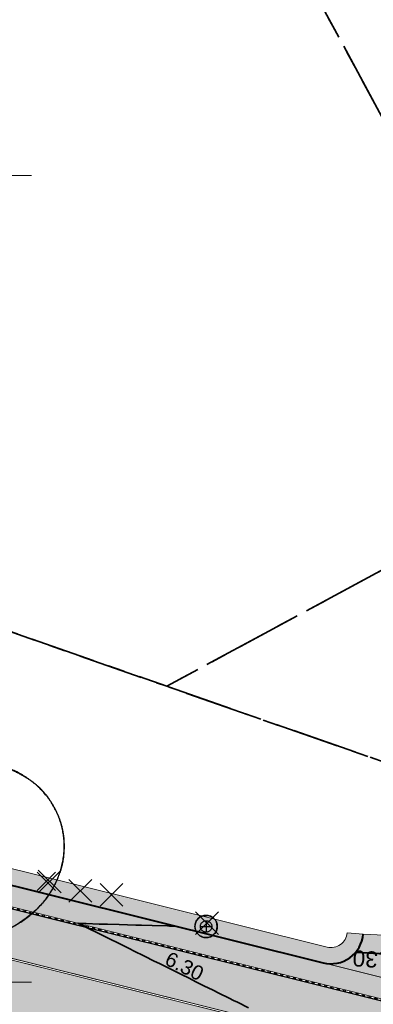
# Model space of a CAD drawing. Header units: metres. Extents: x 538891 to 1080079, y 6588829 to 13178720.
# Tile 569 of 656: x 540001 to 540023, y 6589299 to 6589360. Entities that reach past the tile are written whole.
import ezdxf

# ---------------------------------------------------------------- set-up
doc = ezdxf.new("R2010")
doc.units = ezdxf.units.M
doc.header["$LTSCALE"] = 0.4
doc.linetypes.add('#9_VIA31', pattern=[1, 0.5, -0.5])
doc.linetypes.add('KATASTRIPIIR', pattern=[17.5, 10, -2.5, 2.500000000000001, -2.500000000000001])
for name, color, linetype in [('DENDRO', 7, 'Continuous'), ('GEO', 7, 'Continuous'), ('KOLDE PST', 7, 'Continuous')]:
    doc.layers.add(name, color=color, linetype=linetype)
doc.styles.add('Swis721 Lt BT', font='swissl.ttf')

# ---------------------------------------------------------------- blocks, each defined once
blk = doc.blocks.new('#9_019061_PP_TL (2D)')
at = {"linetype": 'Continuous', "lineweight": 0, "true_color": 0xffdf7f}
blk.add_hatch(color=41, dxfattribs=at).paths.add_polyline_path([(540078.0032806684, 6589286.742313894), (539977.6468669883, 6589311.778495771), (539969.9075633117, 6589313.554667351), (539852.4138452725, 6589342.430809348), (539846.469636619, 6589343.924182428), (539792.5735380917, 6589357.385167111), (539787.216163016, 6589358.722468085), (539640.4988541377, 6589395.799547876), (539628.2653642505, 6589398.679031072), (539563.8528905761, 6589414.96441731), (539555.9774451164, 6589416.819425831), (539478.7291213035, 6589436.23695716), (539478.412205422, 6589434.976177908), (539555.6416252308, 6589415.563398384), (539563.5342388, 6589413.704075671), (539630.8259227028, 6589396.690739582), (539632.5627005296, 6589396.29121415), (539640.054637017, 6589394.570937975), (539786.8498664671, 6589357.474166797), (539792.2585289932, 6589356.123910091), (539846.1546275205, 6589342.662925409), (539852.1035803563, 6589341.168376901), (539969.5972983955, 6589312.292234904), (539977.3441096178, 6589310.514182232), (540019.7245198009, 6589299.9414284), (540032.9319836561, 6589296.646527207), (540077.6886104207, 6589285.480972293), (540077.6957445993, 6589285.479145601)])
at = {"linetype": 'Continuous', "lineweight": 0, "true_color": 0xadadad}
h = blk.add_hatch(color=253, dxfattribs=at)
edge = h.paths.add_edge_path()
edge.add_line((539477.7626632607, 6589431.943014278), (539486.2567841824, 6589429.807888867))
edge.add_line((539486.2567841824, 6589429.807888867), (539486.1105153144, 6589429.225990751))
edge.add_line((539486.1105153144, 6589429.225990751), (539487.5652606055, 6589428.86031858))
edge.add_line((539487.5652606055, 6589428.86031858), (539487.7115294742, 6589429.442216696))
edge.add_line((539487.7115294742, 6589429.442216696), (539555.6592118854, 6589412.362541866))
edge.add_line((539555.6592118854, 6589412.362541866), (539562.7557662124, 6589410.648743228))
edge.add_line((539562.7557662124, 6589410.648743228), (539566.8068955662, 6589409.679105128))
edge.add_line((539566.8068955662, 6589409.679105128), (539620.1116983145, 6589396.202067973))
edge.add_arc((539619.5969534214, 6589394.166131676), 2.099999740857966, -13.653471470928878, 75.8112727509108, ccw=False)
edge.add_line((539621.6376095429, 6589393.670428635), (539620.7163126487, 6589389.877732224))
edge.add_line((539620.7163126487, 6589389.877732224), (539624.408929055, 6589388.980746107))
edge.add_line((539624.408929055, 6589388.980746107), (539625.312583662, 6589392.700814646))
edge.add_arc((539627.353239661, 6589392.205112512), 2.099999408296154, 75.81124942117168, 166.3465518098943, ccw=False)
edge.add_line((539627.8679853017, 6589394.241048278), (539632.6017820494, 6589393.044203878))
edge.add_line((539632.6017820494, 6589393.044203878), (539643.071860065, 6589390.610996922))
edge.add_line((539643.071860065, 6589390.610996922), (539786.0372070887, 6589354.482079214))
edge.add_line((539786.0372070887, 6589354.482079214), (539792.3012314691, 6589352.918019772))
edge.add_line((539792.3012314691, 6589352.918019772), (539845.3438683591, 6589339.670194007))
edge.add_line((539845.3438683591, 6589339.670194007), (539851.4124813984, 6589338.145976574))
edge.add_line((539851.4124813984, 6589338.145976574), (539860.7490034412, 6589335.851362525))
edge.add_line((539860.7490034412, 6589335.851362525), (539968.6993229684, 6589309.320678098))
edge.add_line((539968.6993229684, 6589309.320678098), (539969.2265677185, 6589309.197134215))
edge.add_line((539969.2265677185, 6589309.197134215), (539974.9736439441, 6589307.850480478))
edge.add_line((539974.9736439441, 6589307.850480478), (539975.8875834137, 6589307.636268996))
edge.add_line((539975.8875834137, 6589307.636268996), (539978.9424721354, 6589306.920423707))
edge.add_line((539978.9424721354, 6589306.920423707), (540047.1253681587, 6589289.910655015))
edge.add_arc((540046.6170546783, 6589287.873103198), 2.100000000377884, -13.970976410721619, 75.99219687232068, ccw=False)
edge.add_line((540048.6549327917, 6589287.366099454), (540047.8150951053, 6589283.990410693))
edge.add_line((540047.8150951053, 6589283.990410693), (540051.5026840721, 6589283.072975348))
edge.add_line((540051.5026840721, 6589283.072975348), (540052.341280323, 6589286.443674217))
edge.add_arc((540054.3791583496, 6589285.936670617), 2.099999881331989, 75.99219364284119, 166.0290268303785, ccw=False)
edge.add_line((540054.8874719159, 6589287.97422229), (540076.8168840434, 6589282.503433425))
edge.add_line((540076.8168840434, 6589282.503433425), (540083.4395259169, 6589280.809379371))
edge.add_line((540083.4395259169, 6589280.809379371), (540088.49419581, 6589279.535390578))
edge.add_arc((540094.4575246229, 6589303.195456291), 24.40000000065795, 255.8536971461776, 302.8232301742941)
edge.add_line((540107.6835194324, 6589282.690991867), (540136.9506649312, 6589301.569178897))
edge.add_arc((540138.0889677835, 6589299.804450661), 2.09999979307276, 48.26669205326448, 122.8232344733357, ccw=False)
edge.add_line((540139.4868626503, 6589301.371578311), (540137.7712634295, 6589305.668443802))
edge.add_line((540137.7712634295, 6589305.668443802), (540106.0573725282, 6589285.212032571))
edge.add_arc((540094.4575246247, 6589303.195456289), 21.39999999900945, 255.8536971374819, 302.82323016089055, ccw=False)
edge.add_line((540089.2273919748, 6589282.444415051), (540083.9478910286, 6589283.775070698))
edge.add_line((540083.9478910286, 6589283.775070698), (540077.6641051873, 6589285.384020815))
edge.add_line((540077.6641051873, 6589285.384020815), (540032.9077782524, 6589296.549500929))
edge.add_line((540032.9077782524, 6589296.549500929), (540019.7003143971, 6589299.844402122))
edge.add_line((540019.7003143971, 6589299.844402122), (539977.3208196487, 6589310.41692758))
edge.add_line((539977.3208196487, 6589310.41692758), (539969.5741785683, 6589312.194941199))
edge.add_line((539969.5741785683, 6589312.194941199), (539852.0794640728, 6589341.071328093))
edge.add_line((539852.0794640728, 6589341.071328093), (539846.1303289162, 6589342.565922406))
edge.add_line((539846.1303289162, 6589342.565922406), (539792.2343076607, 6589356.026887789))
edge.add_line((539792.2343076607, 6589356.026887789), (539786.8255053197, 6589357.3771794))
edge.add_line((539786.8255053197, 6589357.3771794), (539640.031194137, 6589394.473718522))
edge.add_line((539640.031194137, 6589394.473718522), (539632.5402822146, 6589396.193759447))
edge.add_line((539632.5402822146, 6589396.193759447), (539630.8024549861, 6589396.593526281))
edge.add_line((539630.8024549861, 6589396.593526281), (539563.5105163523, 6589413.606926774))
edge.add_line((539563.5105163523, 6589413.606926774), (539555.6179698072, 6589415.466233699))
edge.add_line((539555.6179698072, 6589415.466233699), (539478.485107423, 6589434.854742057))
edge.add_line((539478.485107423, 6589434.854742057), (539477.7626632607, 6589431.943014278))
at = {"linetype": 'Continuous', "lineweight": 0, "true_color": 0xffdf7f}
h = blk.add_hatch(color=41, dxfattribs=at)
edge = h.paths.add_edge_path()
edge.add_arc((540026.6267911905, 6589301.62064077), 1.999999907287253, 177.1553421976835, 255.99219906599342, ccw=False)
edge.add_line((540024.6292557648, 6589301.719897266), (540024.6864499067, 6589302.870929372))
edge.add_line((540024.6864499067, 6589302.870929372), (540022.5165179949, 6589302.978752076))
edge.add_arc((540020.5232984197, 6589303.143295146), 1.999999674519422, 255.9921858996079, 355.2808535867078, ccw=False)
edge.add_line((540020.0391900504, 6589301.202770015), (540026.142683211, 6589299.680115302))
at = {"color": 5, "linetype": 'Continuous', "lineweight": 40, "true_color": 0x0000ff}
blk.add_line((540022.0603777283, 6589301.863691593), (540024.629255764, 6589301.719897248), dxfattribs=at)
at = {"color": 26, "linetype": 'Continuous', "lineweight": 9, "true_color": 0x7f1f00, "flags": 128}
for points in [[(539478.3783714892, 6589434.840327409), (539555.608507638, 6589415.427367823), (539563.5010273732, 6589413.568067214), (539630.7930678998, 6589396.554640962), (539632.5313148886, 6589396.154777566), (539640.0218169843, 6589394.43483074), (539786.8157608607, 6589357.338384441), (539792.2246191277, 6589355.988078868), (539846.1206094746, 6589342.527121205), (539852.0698175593, 6589341.032508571), (539969.5649306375, 6589312.156023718), (539977.311503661, 6589310.378025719), (540019.6906322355, 6589299.805591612), (540032.8980960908, 6589296.510690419), (540077.6543030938, 6589285.345240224), (540083.9380421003, 6589283.736302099), (540089.2176160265, 6589282.405628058, 0.2078616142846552), (540106.079054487, 6589285.178418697), (540137.8949928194, 6589305.700653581)], [(539478.412205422, 6589434.976177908), (539555.6416252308, 6589415.563398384), (539563.5342388, 6589413.704075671), (539630.8259227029, 6589396.690739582), (539632.5627005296, 6589396.29121415), (539640.0546370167, 6589394.570937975), (539786.8498664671, 6589357.474166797), (539792.2585289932, 6589356.123910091), (539846.1546275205, 6589342.662925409), (539852.1035803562, 6589341.168376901), (539969.5972983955, 6589312.292234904), (539977.3441096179, 6589310.514182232), (540019.7245198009, 6589299.9414284), (540032.9319836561, 6589296.646527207), (540077.6886104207, 6589285.480972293), (540083.9725133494, 6589283.871992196), (540089.2518318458, 6589282.541382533, 0.2078616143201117), (540106.0031676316, 6589285.296067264), (540137.8191059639, 6589305.818302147)]]:
    blk.add_lwpolyline(points, format="xyb", dxfattribs=at)
at = {"color": 26, "linetype": '#9_VIA31', "lineweight": 35, "true_color": 0x7f1f00, "flags": 128}
blk.add_lwpolyline([(538967.1483286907, 6589597.119765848), (538965.7734895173, 6589591.531124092), (538963.4364157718, 6589580.668595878, 0.09040084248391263), (538963.1941860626, 6589573.007599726), (538965.8296753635, 6589555.415316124, 0.2761386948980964), (538973.2353764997, 6589546.397497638), (538977.321869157, 6589545.18539376), (538983.1510333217, 6589543.646879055, 0.05419097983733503), (538991.0305051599, 6589542.457839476), (538997.3019925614, 6589542.197423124, -0.05419032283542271), (539002.2450342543, 6589541.451494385), (539020.5147111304, 6589536.629505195), (539037.1212181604, 6589531.450152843, 0.09107514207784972), (539048.3728820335, 6589530.085704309), (539075.1435589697, 6589531.719990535, -0.0767516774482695), (539091.290335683, 6589530.226055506), (539160.9258938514, 6589512.781363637), (539209.5338009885, 6589500.51189191), (539288.5486192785, 6589480.452743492, 0.01912560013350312), (539291.6426194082, 6589479.792093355), (539316.1156700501, 6589475.537682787), (539397.2134255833, 6589455.141470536), (539432.3306023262, 6589446.274454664), (539471.4817875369, 6589436.614109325), (539478.3952884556, 6589434.908252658), (539555.6250664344, 6589415.495383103), (539563.5176330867, 6589413.636071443), (539630.8094953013, 6589396.622690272), (539632.5470077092, 6589396.222995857), (539640.0382270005, 6589394.502884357), (539786.8328136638, 6589357.40627562), (539792.2415740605, 6589356.055994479), (539846.1376184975, 6589342.595023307), (539852.0866989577, 6589341.100442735), (539969.5811145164, 6589312.224129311), (539977.3278066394, 6589310.446103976), (540019.7075760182, 6589299.873510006), (540032.9150398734, 6589296.578608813), (540077.6714567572, 6589285.413106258), (540083.9552777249, 6589283.804147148), (540089.2347239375, 6589282.473505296, 0.2078616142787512), (540106.0411110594, 6589285.23724298), (540137.8570493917, 6589305.759477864)], format="xyb", dxfattribs=at)
at = {"color": 41, "linetype": 'Continuous', "lineweight": 9, "true_color": 0xffdf7f, "flags": 128}
blk.add_lwpolyline([(539640.054637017, 6589394.570937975), (539786.8498664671, 6589357.474166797), (539792.2585289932, 6589356.123910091), (539846.1546275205, 6589342.662925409), (539852.1035803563, 6589341.168376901), (539969.5972983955, 6589312.292234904), (539977.3441096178, 6589310.514182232), (540019.7245198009, 6589299.9414284), (540032.9319836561, 6589296.646527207), (540077.6886104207, 6589285.480972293), (540077.6957445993, 6589285.479145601), (540078.0032806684, 6589286.742313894), (539977.6468669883, 6589311.778495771), (539969.9075633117, 6589313.554667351), (539852.4138452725, 6589342.430809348), (539846.469636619, 6589343.924182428), (539792.5735380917, 6589357.385167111), (539787.216163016, 6589358.722468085), (539640.4988541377, 6589395.799547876)], dxfattribs=at)
at = {"color": 251, "linetype": 'Continuous', "lineweight": 9, "true_color": 0x5b5b5b, "flags": 128}
blk.add_lwpolyline([(539643.071860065, 6589390.610996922), (539786.0372070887, 6589354.482079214), (539792.3012314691, 6589352.918019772), (539845.3438683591, 6589339.670194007), (539851.4124813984, 6589338.145976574), (539860.7490034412, 6589335.851362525), (539968.6993229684, 6589309.320678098), (539969.2265677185, 6589309.197134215), (539974.9736439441, 6589307.850480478), (539975.8875834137, 6589307.636268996), (539978.9424721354, 6589306.920423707), (540047.1253681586, 6589289.910655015, -0.4140253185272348)], format="xyb", dxfattribs=at)
blk.add_lwpolyline([(540032.9077782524, 6589296.549500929), (540019.7003143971, 6589299.844402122), (539977.3208196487, 6589310.41692758), (539969.5741785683, 6589312.194941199), (539852.0794640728, 6589341.071328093), (539846.1303289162, 6589342.565922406), (539792.2343076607, 6589356.026887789), (539786.8255053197, 6589357.3771794), (539640.031194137, 6589394.473718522)], dxfattribs=at)
at = {"color": 5, "linetype": 'Continuous', "lineweight": 40, "true_color": 0x0000ff, "flags": 128}
blk.add_lwpolyline([(539980.598, 6589314.023), (539980.3823113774, 6589313.156049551, 0.4140253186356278), (539981.8390396, 6589310.732663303), (540020.0391900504, 6589301.202770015, 0.4625344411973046), (540022.5165179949, 6589302.978752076)], format="xyb", dxfattribs=at)
at = {"color": 144, "linetype": 'Continuous', "lineweight": 9, "true_color": 0x007299, "flags": 128}
for points in [[(540048.3100273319, 6589285.9797679), (540048.6549327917, 6589287.366099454, 0.4140253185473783), (540047.1253681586, 6589289.910655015), (539998.8000495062, 6589301.966500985), (539998.5579954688, 6589300.996238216), (539994.3858655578, 6589302.037070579), (539994.6279195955, 6589303.007333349), (539978.9424721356, 6589306.920423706), (539975.8876673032, 6589307.634576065)], [(540048.237128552, 6589286.10095275), (540048.5578909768, 6589287.390242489, 0.4140253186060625), (540047.1011627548, 6589289.813628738), (539998.8728703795, 6589301.845269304), (539998.6308163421, 6589300.875006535), (539994.2646338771, 6589301.964249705), (539994.5066879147, 6589302.934512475), (539978.9189860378, 6589306.823217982), (539975.893528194, 6589307.530509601)]]:
    blk.add_lwpolyline(points, format="xyb", dxfattribs=at)
at = {"color": 5, "linetype": 'Continuous', "lineweight": 35, "true_color": 0x0000ff, "flags": 128}
blk.add_lwpolyline([(540010.9501118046, 6589303.470246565), (540010.5584292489, 6589303.480971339), (540010.4919683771, 6589303.482791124), (540010.3983442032, 6589303.485354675), (540009.4683122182, 6589303.510820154), (540008.8081116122, 6589303.528897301), (540008.4446560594, 6589303.538849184), (540007.932952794, 6589303.552860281), (540007.4209999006, 6589303.566878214), (540006.6998061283, 6589303.586625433), (540006.3973437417, 6589303.594907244), (540006.1818570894, 6589303.602570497), (540005.3757584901, 6589303.631237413), (540005.3035268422, 6589303.633806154), (540004.8606575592, 6589303.649555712), (540005.3240031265, 6589303.423778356), (540005.3568825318, 6589303.407756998), (540006.2429434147, 6589302.97600045), (540007.015196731, 6589302.591857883), (540007.1598127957, 6589302.519921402), (540007.3258425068, 6589302.437333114), (540008.0766821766, 6589302.063842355), (540008.3105934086, 6589301.947487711), (540008.9935515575, 6589301.607763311), (540009.5884253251, 6589301.311854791), (540009.9104209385, 6589301.151684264), (540010.2800952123, 6589300.967796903), (540010.8272903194, 6589300.695605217), (540011.264846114, 6589300.4779515), (540011.7441597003, 6589300.239526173), (540012.1616539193, 6589300.031851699), (540012.6610290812, 6589299.783447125), (540013.2343479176, 6589299.498260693), (540013.5778984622, 6589299.327368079), (540014.2190988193, 6589299.008415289), (540014.494767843, 6589298.871289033), (540014.7348825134, 6589298.751848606), (540015.411637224, 6589298.415209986)], dxfattribs=at)
at = {"color": 41, "linetype": 'Continuous', "lineweight": 9, "true_color": 0xffdf7f, "flags": 128}
blk.add_lwpolyline([(540026.142683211, 6589299.680115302, -0.3582332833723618), (540024.6292557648, 6589301.719897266), (540024.6864499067, 6589302.870929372), (540022.5165179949, 6589302.978752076, -0.4625344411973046), (540020.0391900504, 6589301.202770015)], format="xyb", close=True, dxfattribs=at)
at = {"color": 5, "true_color": 0x0000ff, "attachment_point": 8, "style": 'Swis721 Lt BT'}
for insert, char_height, rotation, line_spacing_factor in [((540011.2511484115, 6589300.579700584), 0.9000000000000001, 333.55283442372, 1.004016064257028), ((540023.260612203, 6589301.910158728), 0.9999999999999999, 175.90211332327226, 0.25)]:
    blk.add_mtext('6.30', dxfattribs=dict(at, insert=insert, char_height=char_height, rotation=rotation, line_spacing_factor=line_spacing_factor))
blk = doc.blocks.new('KOLDE PST TL')
at = {"color": 7}
blk.add_blockref('#9_019061_PP_TL (2D)', (0, 0), dxfattribs=at)
blk = doc.blocks.new('#13_Kolde pst HP -xref$0$likvideeritav')
at = {"color": 1, "linetype": 'Continuous', "lineweight": 25, "true_color": 0xff0000}
for p, q in [((0.7071067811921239, -0.7071067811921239), (-0.7071067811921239, 0.7071067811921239)), ((0.7071067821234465, 0.7071067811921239), (-0.7071067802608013, -0.7071067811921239))]:
    blk.add_line(p, q, dxfattribs=at)
blk = doc.blocks.new('#13_KOLDE TAIM (2D)')
at = {"linetype": 'Continuous', "lineweight": 0, "true_color": 0xc4f877}
h = blk.add_hatch(color=71, dxfattribs=at)
edge = h.paths.add_edge_path()
edge.add_line((539980.598, 6589314.023), (539980.3823113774, 6589313.156049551))
edge.add_arc((539982.3231476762, 6589312.673188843), 2.000000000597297, 166.029023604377, 255.992196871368)
edge.add_line((539981.8390395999, 6589310.732663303), (540020.0391900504, 6589301.202770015))
edge.add_arc((540020.5232984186, 6589303.143295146), 1.999999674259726, 255.9921859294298, 355.2808536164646)
edge.add_line((540022.5165179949, 6589302.978752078), (540021.5199080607, 6589303.061023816))
edge.add_arc((540020.5232982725, 6589303.14329535), 0.999999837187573, 255.9921859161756, 355.2808536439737, ccw=False)
edge.add_line((540020.2812440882, 6589302.173032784), (539982.0810936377, 6589311.702926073))
edge.add_arc((539982.3231476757, 6589312.673188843), 1.000000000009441, 166.0290236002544, 255.9921968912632, ccw=False)
edge.add_line((539981.3527295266, 6589312.914619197), (539981.5684181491, 6589313.781569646))
edge.add_line((539981.5684181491, 6589313.781569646), (539980.7505000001, 6589314.2895))
edge.add_line((539980.7505000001, 6589314.2895), (539980.598, 6589314.023))
blk.add_hatch(color=71, dxfattribs=at).paths.add_polyline_path([(540029.1864858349, 6589294.283711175), (540028.6562869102, 6589292.160703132), (540028.4114564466, 6589291.620208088), (540027.8232575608, 6589291.048565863), (540027.2145064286, 6589290.805293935), (540026.3656643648, 6589290.821016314), (540016.3165283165, 6589293.32114111), (540015.966454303, 6589291.914034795), (539981.9204667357, 6589300.38433685), (539979.4349563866, 6589301.451855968), (539977.9728871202, 6589302.685292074), (539977.1098153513, 6589303.802317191), (539976.3410035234, 6589305.367866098), (539975.9428749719, 6589306.541582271), (539975.893528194, 6589307.530509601), (539994.5055629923, 6589302.930003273), (539993.8196164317, 6589300.014194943), (539998.146760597, 6589298.93469076), (539998.8710207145, 6589301.837855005)])
at = {"color": 71, "linetype": 'Continuous', "lineweight": 5, "true_color": 0xc4f877, "flags": 128}
blk.add_lwpolyline([(539980.598, 6589314.023), (539980.3823113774, 6589313.156049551, 0.4140253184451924), (539981.8390395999, 6589310.732663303), (540020.0391900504, 6589301.202770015, 0.4625344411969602), (540022.5165179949, 6589302.978752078), (540021.5199080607, 6589303.061023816, -0.4625344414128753), (540020.2812440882, 6589302.173032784), (539982.081093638, 6589311.702926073, -0.4140253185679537), (539981.3527295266, 6589312.914619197), (539981.5684181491, 6589313.781569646), (539980.7505000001, 6589314.2895)], format="xyb", close=True, dxfattribs=at)
blk.add_lwpolyline([(540029.1864858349, 6589294.283711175), (540028.6562869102, 6589292.160703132), (540028.4114564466, 6589291.620208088), (540027.8232575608, 6589291.048565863), (540027.2145064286, 6589290.805293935), (540026.3656643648, 6589290.821016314), (540016.3165283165, 6589293.32114111), (540015.966454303, 6589291.914034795), (539981.9204667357, 6589300.38433685), (539979.4349563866, 6589301.451855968), (539977.9728871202, 6589302.685292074), (539977.1098153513, 6589303.802317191), (539976.3410035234, 6589305.367866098), (539975.9428749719, 6589306.541582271), (539975.893528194, 6589307.530509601), (539994.5055629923, 6589302.930003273), (539993.8196164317, 6589300.014194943), (539998.146760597, 6589298.93469076), (539998.8710207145, 6589301.837855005)], close=True, dxfattribs=at)
at = {"color": 1, "true_color": 0xff0000}
for p in [(540003.1208747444, 6589306.235563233), (540005.0141726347, 6589305.658785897), (540006.9434745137, 6589305.417810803), (540012.8535268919, 6589303.661300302)]:
    blk.add_blockref('#13_Kolde pst HP -xref$0$likvideeritav', p, dxfattribs=at)
blk = doc.blocks.new('Kolde pst Taim')
at = {"color": 13, "true_color": 0xff4646}
blk.add_blockref('#13_KOLDE TAIM (2D)', (0, 0), dxfattribs=at)
blk = doc.blocks.new('#15_019061_PP_ELV-4-01_v01_Puhas$0$A$C2D7D09D12')
at = {"color": 1, "linetype": 'Continuous', "lineweight": 25, "true_color": 0xff0000}
for p, q in [((0.0353555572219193, 0.03535634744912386), (1.170666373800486, 1.170667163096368)), ((0.03535555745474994, 1.170667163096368), (1.170666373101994, 0.03535634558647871))]:
    blk.add_line(p, q, dxfattribs=at)
blk = doc.blocks.new('#15_Kolde pst ELV-3 (2D)')
at = {"color": 1, "linetype": 'Continuous', "lineweight": 25, "true_color": 0xff0000}
for p, q in [((540012.7957379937, 6589303.809062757), (540012.7957379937, 6589303.097222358)), ((540012.4398177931, 6589303.453142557), (540013.1516581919, 6589303.453142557))]:
    blk.add_line(p, q, dxfattribs=at)
at = {"color": 1, "linetype": 'Continuous', "lineweight": 25, "true_color": 0xff0000, "flags": 128}
for points in [[(540013.4834654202, 6589303.453142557), (540013.4801538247, 6589303.385733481), (540013.4702509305, 6589303.318973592), (540013.4538521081, 6589303.253505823), (540013.4311152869, 6589303.189960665), (540013.402259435, 6589303.128950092), (540013.3675624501, 6589303.07106167), (540013.3273584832, 6589303.016852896), (540013.2820347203, 6589302.966845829), (540013.2320276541, 6589302.921522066), (540013.1778188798, 6589302.881318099), (540013.1199304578, 6589302.846621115), (540013.0589198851, 6589302.817765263), (540012.995374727, 6589302.795028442), (540012.9299069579, 6589302.778629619), (540012.8631470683, 6589302.768726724), (540012.7957379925, 6589302.765415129), (540012.7283289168, 6589302.768726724), (540012.6615690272, 6589302.778629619), (540012.5961012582, 6589302.795028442), (540012.5325561, 6589302.817765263), (540012.4715455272, 6589302.846621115), (540012.4136571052, 6589302.881318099), (540012.359448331, 6589302.921522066), (540012.3094412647, 6589302.966845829), (540012.2641175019, 6589303.016852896), (540012.2239135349, 6589303.07106167), (540012.18921655, 6589303.128950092), (540012.1603606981, 6589303.189960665), (540012.1376238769, 6589303.253505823), (540012.1212250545, 6589303.318973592), (540012.1113221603, 6589303.385733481), (540012.1080105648, 6589303.453142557), (540012.1113221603, 6589303.520551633), (540012.1212250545, 6589303.587311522), (540012.1376238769, 6589303.652779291), (540012.1603606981, 6589303.71632445), (540012.18921655, 6589303.777335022), (540012.2239135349, 6589303.835223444), (540012.2641175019, 6589303.889432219), (540012.3094412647, 6589303.939439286), (540012.359448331, 6589303.984763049), (540012.4136571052, 6589304.024967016), (540012.4715455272, 6589304.059664), (540012.5325561, 6589304.088519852), (540012.5961012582, 6589304.111256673), (540012.6615690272, 6589304.127655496), (540012.7283289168, 6589304.137558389), (540012.7957379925, 6589304.140869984), (540012.8631470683, 6589304.137558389), (540012.9299069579, 6589304.127655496), (540012.995374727, 6589304.111256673), (540013.0589198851, 6589304.088519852), (540013.1199304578, 6589304.059664), (540013.1778188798, 6589304.024967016), (540013.2320276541, 6589303.984763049), (540013.2820347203, 6589303.939439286), (540013.3273584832, 6589303.889432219), (540013.3675624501, 6589303.835223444), (540013.402259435, 6589303.777335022), (540013.4311152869, 6589303.71632445), (540013.4538521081, 6589303.652779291), (540013.4702509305, 6589303.587311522), (540013.4801538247, 6589303.520551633)], [(540013.1516581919, 6589303.453142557), (540013.149944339, 6589303.418256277), (540013.144819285, 6589303.383705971), (540013.1363323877, 6589303.349824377), (540013.1245653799, 6589303.316937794), (540013.1096315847, 6589303.285362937), (540013.0916748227, 6589303.255403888), (540013.0708680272, 6589303.227349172), (540013.0474115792, 6589303.201468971), (540013.0215313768, 6589303.178012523), (540012.9934766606, 6589303.157205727), (540012.963517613, 6589303.139248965), (540012.931942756, 6589303.12431517), (540012.8990561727, 6589303.112548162), (540012.8651745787, 6589303.104061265), (540012.8306242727, 6589303.09893621), (540012.7957379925, 6589303.097222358), (540012.7608517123, 6589303.09893621), (540012.7263014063, 6589303.104061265), (540012.6924198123, 6589303.112548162), (540012.659533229, 6589303.12431517), (540012.627958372, 6589303.139248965), (540012.5979993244, 6589303.157205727), (540012.5699446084, 6589303.178012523), (540012.544064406, 6589303.201468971), (540012.5206079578, 6589303.227349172), (540012.4998011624, 6589303.255403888), (540012.4818444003, 6589303.285362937), (540012.4669106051, 6589303.316937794), (540012.4551435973, 6589303.349824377), (540012.4466567, 6589303.383705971), (540012.4415316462, 6589303.418256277), (540012.4398177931, 6589303.453142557), (540012.4415316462, 6589303.488028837), (540012.4466567, 6589303.522579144), (540012.4551435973, 6589303.556460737), (540012.4669106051, 6589303.589347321), (540012.4818444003, 6589303.620922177), (540012.4998011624, 6589303.650881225), (540012.5206079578, 6589303.678935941), (540012.544064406, 6589303.704816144), (540012.5699446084, 6589303.728272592), (540012.5979993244, 6589303.749079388), (540012.627958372, 6589303.767036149), (540012.659533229, 6589303.781969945), (540012.6924198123, 6589303.793736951), (540012.7263014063, 6589303.802223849), (540012.7608517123, 6589303.807348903), (540012.7957379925, 6589303.809062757), (540012.8306242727, 6589303.807348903), (540012.8651745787, 6589303.802223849), (540012.8990561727, 6589303.793736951), (540012.931942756, 6589303.781969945), (540012.963517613, 6589303.767036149), (540012.9934766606, 6589303.749079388), (540013.0215313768, 6589303.728272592), (540013.0474115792, 6589303.704816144), (540013.0708680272, 6589303.678935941), (540013.0916748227, 6589303.650881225), (540013.1096315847, 6589303.620922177), (540013.1245653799, 6589303.589347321), (540013.1363323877, 6589303.556460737), (540013.144819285, 6589303.522579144), (540013.149944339, 6589303.488028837)], [(540013.1516581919, 6589303.453142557), (540013.149944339, 6589303.418256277), (540013.144819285, 6589303.383705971), (540013.1363323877, 6589303.349824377), (540013.1245653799, 6589303.316937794), (540013.1096315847, 6589303.285362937), (540013.0916748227, 6589303.255403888), (540013.0708680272, 6589303.227349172), (540013.0474115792, 6589303.201468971), (540013.0215313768, 6589303.178012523), (540012.9934766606, 6589303.157205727), (540012.963517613, 6589303.139248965), (540012.931942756, 6589303.12431517), (540012.8990561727, 6589303.112548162), (540012.8651745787, 6589303.104061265), (540012.8306242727, 6589303.09893621), (540012.7957379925, 6589303.097222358), (540012.7608517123, 6589303.09893621), (540012.7263014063, 6589303.104061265), (540012.6924198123, 6589303.112548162), (540012.659533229, 6589303.12431517), (540012.627958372, 6589303.139248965), (540012.5979993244, 6589303.157205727), (540012.5699446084, 6589303.178012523), (540012.544064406, 6589303.201468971), (540012.5206079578, 6589303.227349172), (540012.4998011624, 6589303.255403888), (540012.4818444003, 6589303.285362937), (540012.4669106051, 6589303.316937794), (540012.4551435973, 6589303.349824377), (540012.4466567, 6589303.383705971), (540012.4415316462, 6589303.418256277), (540012.4398177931, 6589303.453142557), (540012.4415316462, 6589303.488028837), (540012.4466567, 6589303.522579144), (540012.4551435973, 6589303.556460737), (540012.4669106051, 6589303.589347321), (540012.4818444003, 6589303.620922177), (540012.4998011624, 6589303.650881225), (540012.5206079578, 6589303.678935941), (540012.544064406, 6589303.704816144), (540012.5699446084, 6589303.728272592), (540012.5979993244, 6589303.749079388), (540012.627958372, 6589303.767036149), (540012.659533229, 6589303.781969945), (540012.6924198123, 6589303.793736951), (540012.7263014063, 6589303.802223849), (540012.7608517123, 6589303.807348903), (540012.7957379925, 6589303.809062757), (540012.8306242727, 6589303.807348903), (540012.8651745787, 6589303.802223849), (540012.8990561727, 6589303.793736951), (540012.931942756, 6589303.781969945), (540012.963517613, 6589303.767036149), (540012.9934766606, 6589303.749079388), (540013.0215313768, 6589303.728272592), (540013.0474115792, 6589303.704816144), (540013.0708680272, 6589303.678935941), (540013.0916748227, 6589303.650881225), (540013.1096315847, 6589303.620922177), (540013.1245653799, 6589303.589347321), (540013.1363323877, 6589303.556460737), (540013.144819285, 6589303.522579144), (540013.149944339, 6589303.488028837)]]:
    blk.add_lwpolyline(points, close=True, dxfattribs=at)
blk.add_lwpolyline([(540013.4834654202, 6589303.453142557, 0.4142135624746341), (540012.7957379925, 6589304.140869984, 0.4142135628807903), (540012.1080105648, 6589303.453142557, 0.4142135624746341), (540012.7957379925, 6589302.765415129, 0.4142135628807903), (540013.4834654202, 6589303.453142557)], format="xyb", close=True, dxfattribs=at)
at = {"color": 7}
blk.add_blockref('#15_019061_PP_ELV-4-01_v01_Puhas$0$A$C2D7D09D12', (540002.3057261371, 6589305.646962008), dxfattribs=at)
blk = doc.blocks.new('Kolde pst EL')
at = {"color": 13, "true_color": 0xff4646}
blk.add_blockref('#15_Kolde pst ELV-3 (2D)', (0, 0), dxfattribs=at)
blk = doc.blocks.new('VKORIS')
at = {"color": 7, "linetype": 'Continuous', "lineweight": 9}
for p, q in [((-1.423576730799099e-13, 4.000355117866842), (-1.423576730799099e-13, -4.000355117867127)), ((-4.000355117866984, 0), (4.000355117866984, 0))]:
    blk.add_line(p, q, dxfattribs=at)

msp = doc.modelspace()

# ---------------------------------------------------------------- linework, layer by layer
at = {"layer": 'DENDRO', "color": 5, "linetype": 'Continuous', "lineweight": 25, "true_color": 0x0000ff}
msp.add_open_spline([(539993.9724863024, 6589312.029189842), (539995.1436886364, 6589313.080128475), (539998.2626716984, 6589313.868531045), (540001.322504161, 6589313.132207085), (540003.5033063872, 6589311.068454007), (540004.2207341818, 6589308.230252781), (540003.2825533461, 6589305.378097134), (540000.9401486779, 6589303.276219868), (539997.821165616, 6589302.487817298), (539994.7613331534, 6589303.224141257), (539992.5805309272, 6589305.287894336), (539991.8631031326, 6589308.126095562), (539992.8012839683, 6589310.978251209), (539993.9724863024, 6589312.029189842)], degree=2, dxfattribs=at)
msp.add_open_spline([(540003.8620202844, 6589309.649353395), (540003.8515613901, 6589309.690729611), (540003.8411024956, 6589309.732105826), (540003.6364321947, 6589310.50271287), (540002.6300603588, 6589312.039698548), (540001.1707574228, 6589313.022656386), (539999.3141260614, 6589313.758032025), (539997.062184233, 6589313.598209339), (539994.8684463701, 6589312.89030058), (539992.8778482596, 6589310.960218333), (539992.0735412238, 6589308.891514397), (539992.0674632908, 6589307.390139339), (539992.3104318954, 6589306.214708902), (539993.1230984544, 6589304.703452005), (539994.3943439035, 6589303.642161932), (539996.06799735, 6589302.754563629), (539998.2741315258, 6589302.658018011), (540000.5385545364, 6589303.106876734), (540002.8259452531, 6589304.869425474), (540003.903833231, 6589306.971461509), (540004.0624599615, 6589308.791580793), (540003.8829380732, 6589309.566600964), (540003.872479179, 6589309.60797718), (540003.8620202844, 6589309.649353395)], degree=2, knots=[0, 0, 0, 0.002956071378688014, 0.002956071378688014, 0.05818280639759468, 0.1134095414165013, 0.1686362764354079, 0.2238630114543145, 0.279089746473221, 0.3343164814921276, 0.3895432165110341, 0.4447699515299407, 0.4999966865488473, 0.555223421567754, 0.6104501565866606, 0.6656768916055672, 0.7209036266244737, 0.7761303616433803, 0.8313570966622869, 0.8865838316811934, 0.9418105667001, 0.9970373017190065, 0.9970373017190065, 1, 1, 1], dxfattribs=at)
at = {"layer": 'GEO', "color": 35, "linetype": 'KATASTRIPIIR', "lineweight": 35, "true_color": 0xb1703a, "flags": 128}
for points in [[(539443.0099999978, 6589409.309999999), (539452.710000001, 6589448.010000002), (539474.0900000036, 6589442.699999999), (539521.3500000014, 6589512.66), (539531.9200000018, 6589505.270000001), (539524.299999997, 6589495.390000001), (539522.0799999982, 6589499.600000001), (539481.5600000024, 6589440.850000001), (539563.8599999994, 6589420.43), (539625.5200000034, 6589405.129999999), (539608.8100000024, 6589440.289999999), (539609.75, 6589442.989999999), (539608, 6589446.670000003), (539559.549999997, 6589546.11), (539564.460000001, 6589553.36), (539630.5300000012, 6589415.870000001), (539746.5799999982, 6589386.48), (539806.6799999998, 6589371.25), (539851.4099999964, 6589359.920000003), (539871.950000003, 6589354.719999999), (539867.1799999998, 6589363.579999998), (539926.1199999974, 6589348.66), (539949.0900000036, 6589342.84), (539954.9799999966, 6589344.129999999), (539958.1899999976, 6589351.420000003), (539955.1799999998, 6589364.57), (539908.7299999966, 6589450.440000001), (539900.6099999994, 6589446.07), (539894.1499999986, 6589442.579999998), (539889.1400000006, 6589451.770000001), (539891.0200000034, 6589452.73), (539900.1300000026, 6589457.61), (539896.1199999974, 6589465.270000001), (539900.4799999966, 6589467.329999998), (539893.450000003, 6589480.289999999), (539898.6400000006, 6589483.309999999), (539888.1099999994, 6589505.36), (539888.2700000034, 6589511.949999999), (539890.6799999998, 6589517.36), (539894.8500000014, 6589504.16), (539935.4099999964, 6589429.129999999), (539960.789999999, 6589380.36), (539989.710000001, 6589324.879999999), (539996.789999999, 6589323.09), (540010.3599999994, 6589318.34), (540064.3299999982, 6589299.460000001), (540078.6099999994, 6589294.780000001), (540116.4299999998, 6589314.559999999), (540134.4099999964, 6589272.73), (540099.4399999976, 6589253.16), (539963.8400000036, 6589287.140000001), (539909.5200000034, 6589298.370000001), (539763.1300000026, 6589328.620000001), (539689.4900000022, 6589347.260000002), (539661.8599999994, 6589354.25), (539600.039999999, 6589369.91), (539443.0099999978, 6589409.309999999)], [(540051.0200000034, 6589429.010000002), (540053.2199999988, 6589430.199999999), (540116.4299999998, 6589314.559999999), (540078.6099999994, 6589294.780000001), (540064.3299999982, 6589299.460000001), (540010.3599999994, 6589318.34), (540035.4299999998, 6589331.899999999), (539998.289999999, 6589400.579999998), (540049.2599999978, 6589428.059999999), (540051.0200000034, 6589429.010000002)], [(539960.789999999, 6589380.36), (539998.289999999, 6589400.579999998), (540035.4299999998, 6589331.899999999), (540010.3599999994, 6589318.34), (539996.789999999, 6589323.09), (539989.710000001, 6589324.879999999), (539960.789999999, 6589380.36)]]:
    msp.add_lwpolyline(points, dxfattribs=at)

# ---------------------------------------------------------------- block references
at = {"layer": 'GEO', "color": 8, "true_color": 0x7d7d7d, "xscale": 0.5, "yscale": 0.5, "zscale": 0.5}
for p in [(540000, 6589350), (540000, 6589300)]:
    msp.add_blockref('VKORIS', p, dxfattribs=at)
at = {"layer": 'KOLDE PST', "color": 7}
for name in ['KOLDE PST TL', 'Kolde pst Taim', 'Kolde pst EL']:
    msp.add_blockref(name, (0, 0), dxfattribs=at)

doc.saveas('drawing.dxf')
